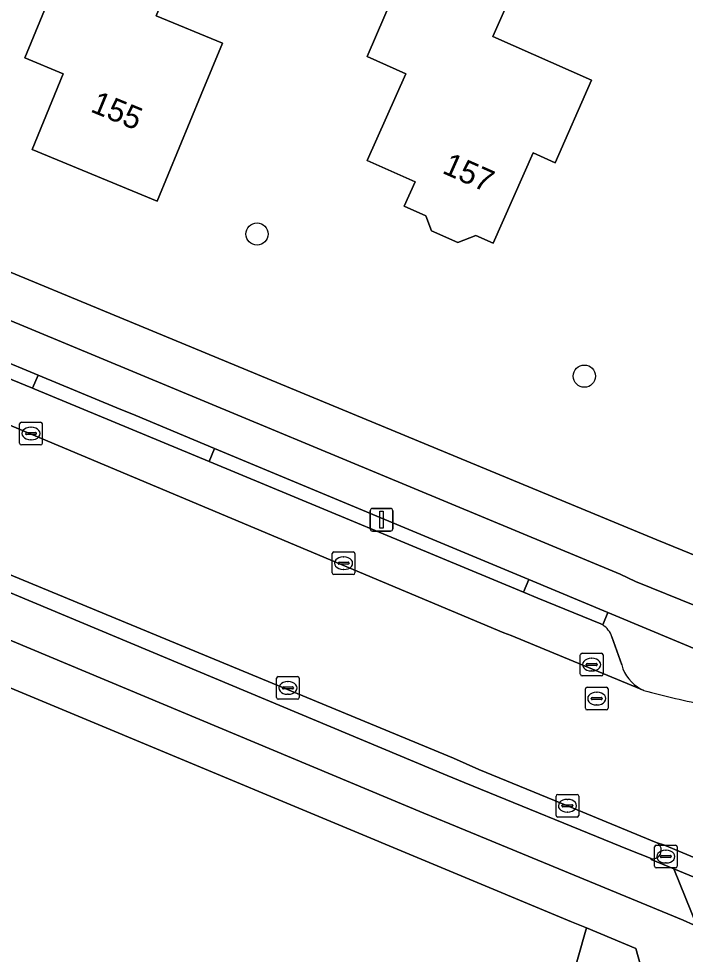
# Model space of a CAD drawing. Extents: x 162879 to 165540, y 384011 to 385181.
# Drawn here: x 163831.35 to 163860.77, y 384550.89 to 384592.16 of the extents above; entities that cross this region are included whole.
import ezdxf

# ---------------------------------------------------------------- set-up
doc = ezdxf.new("R2010")
doc.units = 0
for name, color, linetype in [('IMGEO_Boom', 7, 'Continuous'), ('IMGEO_Bouwland', 7, 'Continuous'), ('IMGEO_Erf', 7, 'Continuous'), ('IMGEO_Fietspad_gesloten', 7, 'Continuous'), ('IMGEO_Groenvoorziening', 7, 'Continuous'), ('IMGEO_Kolk', 7, 'Continuous'), ('IMGEO_Lichtmast', 7, 'Continuous'), ('IMGEO_Pand', 7, 'Continuous'), ('IMGEO_Pand_nummerreeks', 7, 'Continuous'), ('IMGEO_Parkeervlak_open', 7, 'Continuous'), ('IMGEO_Rijbaan_lokaal_gesloten', 7, 'Continuous'), ('IMGEO_Rioolput', 7, 'Continuous'), ('IMGEO_Verkeerseiland_gesloten', 7, 'Continuous'), ('IMGEO_Verkeerseiland_open', 7, 'Continuous'), ('IMGEO_Voetpad_open', 7, 'Continuous')]:
    doc.layers.add(name, color=color, linetype=linetype)

msp = doc.modelspace()

# ---------------------------------------------------------------- linework, layer by layer
at = {"layer": 'IMGEO_Boom'}
for centre in [(163841.869, 384582.666), (163856.315, 384576.397)]:
    msp.add_circle(centre, 0.489, dxfattribs=at)
at = {"layer": 'IMGEO_Bouwland'}
msp.add_lwpolyline([(163799.271, 384575.856), (163799.868, 384577.282), (163799.02, 384577.651), (163777.851, 384524.403), (163783.168, 384526.014), (163851.342, 384547.903), (163855.609, 384549.273), (163856.415, 384552.055), (163855.748, 384552.326)], close=True, dxfattribs=at)
at = {"layer": 'IMGEO_Erf'}
msp.add_lwpolyline([(163799.826, 384593.865), (163799.9, 384594.018), (163806.282, 384591.401), (163806.205, 384591.228), (163859.512, 384569.182), (163870.006, 384564.899), (163877.72, 384586.145), (163877.092, 384596.073), (163876.394, 384603.445), (163868.915, 384646.347)], dxfattribs=at)
for points in [[(163839.643, 384597.677), (163837.418, 384592.285), (163840.338, 384591.08), (163839.407, 384588.824), (163837.466, 384584.12), (163831.941, 384586.4), (163833.316, 384589.733), (163831.619, 384590.434), (163833.536, 384595.078), (163835.341, 384599.453)], [(163850.038, 384598.178), (163854.428, 384596.233), (163852.278, 384591.378), (163856.637, 384589.447), (163855.027, 384585.811), (163854.051, 384586.243), (163852.29, 384582.267), (163851.532, 384582.603), (163850.731, 384582.294), (163849.573, 384582.807), (163849.316, 384583.472), (163848.369, 384583.892), (163848.846, 384584.97), (163846.735, 384585.905), (163848.433, 384589.737), (163846.731, 384590.491), (163848.707, 384595.085)]]:
    msp.add_lwpolyline(points, close=True, dxfattribs=at)
at = {"layer": 'IMGEO_Fietspad_gesloten'}
for points in [[(163870.554, 384562.408), (163866.829, 384563.965), (163863.164, 384565.488), (163861.273, 384566.274), (163861.262, 384566.252), (163858.577, 384567.341), (163857.889, 384567.668), (163800.004, 384591.714)], [(163799.535, 384589.965), (163815.838, 384583.244), (163819.328, 384581.787), (163832.206, 384576.442), (163835.682, 384574.999), (163836.514, 384574.654), (163839.991, 384573.205), (163853.868, 384567.425), (163857.353, 384565.973), (163857.71, 384565.826), (163866.718, 384562.057), (163867.958, 384561.554), (163867.909, 384561.378)], [(163785.49, 384584.993), (163792.531, 384581.666), (163793.302, 384581.295), (163807.29, 384574.754), (163809.467, 384573.741), (163812.107, 384572.625), (163849.232, 384557.122), (163850.38, 384556.646), (163860.669, 384552.399), (163861.127, 384552.196), (163861.292, 384552.123), (163860.261, 384554.664), (163859.268, 384555.073), (163859.262, 384555.12), (163858.285, 384555.496), (163851.016, 384558.475), (163850.263, 384558.782), (163812.861, 384574.404)]]:
    msp.add_lwpolyline(points, dxfattribs=at)
at = {"layer": 'IMGEO_Groenvoorziening'}
msp.add_lwpolyline([(163855.058, 384541.435), (163857.245, 384543.079), (163859.275, 384544.758), (163860.172, 384545.493), (163858.584, 384551.143), (163856.415, 384552.055), (163855.609, 384549.273), (163851.342, 384547.903), (163783.168, 384526.014), (163777.851, 384524.403), (163752.269, 384516.65), (163768.498, 384570.754), (163765.703, 384571.809), (163750.372, 384518.617), (163749.854, 384516.777)], dxfattribs=at)
at = {"layer": 'IMGEO_Kolk'}
for p, q in [((163831.393, 384573.44), (163831.393, 384574.292)), ((163831.468, 384574.366), (163832.32, 384574.366)), ((163832.394, 384574.292), (163832.394, 384573.44)), ((163831.652, 384573.86), (163831.652, 384573.872)), ((163831.695, 384573.909), (163832.093, 384573.909)), ((163831.881, 384574.146), (163831.906, 384574.146)), ((163832.136, 384573.872), (163832.136, 384573.86)), ((163832.09, 384573.823), (163831.692, 384573.823)), ((163831.904, 384573.586), (163831.879, 384573.586)), ((163832.32, 384573.366), (163831.468, 384573.366)), ((163845.187, 384567.72), (163845.187, 384568.572)), ((163845.262, 384568.646), (163846.114, 384568.646)), ((163846.188, 384568.572), (163846.188, 384567.72)), ((163845.446, 384568.14), (163845.446, 384568.152)), ((163845.884, 384568.103), (163845.486, 384568.103)), ((163845.489, 384568.189), (163845.887, 384568.189)), ((163845.675, 384568.426), (163845.7, 384568.426)), ((163845.93, 384568.152), (163845.93, 384568.14)), ((163845.698, 384567.866), (163845.673, 384567.866)), ((163846.114, 384567.646), (163845.262, 384567.646)), ((163856.137, 384563.247), (163856.137, 384564.099)), ((163856.212, 384564.173), (163857.064, 384564.173)), ((163856.625, 384563.953), (163856.65, 384563.953)), ((163857.138, 384564.099), (163857.138, 384563.247)), ((163856.396, 384563.667), (163856.396, 384563.679)), ((163856.834, 384563.63), (163856.436, 384563.63)), ((163856.439, 384563.716), (163856.837, 384563.716)), ((163856.88, 384563.679), (163856.88, 384563.667)), ((163842.807, 384563.144), (163843.659, 384563.144)), ((163857.064, 384563.173), (163856.212, 384563.173)), ((163856.648, 384563.393), (163856.623, 384563.393)), ((163842.732, 384562.218), (163842.732, 384563.07)), ((163843.22, 384562.924), (163843.245, 384562.924)), ((163843.733, 384563.07), (163843.733, 384562.218)), ((163842.991, 384562.638), (163842.991, 384562.65)), ((163843.429, 384562.601), (163843.031, 384562.601)), ((163843.034, 384562.687), (163843.432, 384562.687)), ((163843.243, 384562.364), (163843.218, 384562.364)), ((163843.475, 384562.65), (163843.475, 384562.638)), ((163843.659, 384562.144), (163842.807, 384562.144)), ((163855.068, 384557.02), (163855.068, 384557.872)), ((163855.143, 384557.946), (163855.995, 384557.946)), ((163856.069, 384557.872), (163856.069, 384557.02)), ((163855.327, 384557.44), (163855.327, 384557.452)), ((163855.765, 384557.403), (163855.367, 384557.403)), ((163855.37, 384557.489), (163855.768, 384557.489)), ((163855.556, 384557.726), (163855.581, 384557.726)), ((163855.811, 384557.452), (163855.811, 384557.44)), ((163855.995, 384556.946), (163855.143, 384556.946)), ((163855.579, 384557.166), (163855.554, 384557.166)), ((163859.485, 384555.705), (163860.337, 384555.705)), ((163859.41, 384554.779), (163859.41, 384555.631)), ((163859.898, 384555.485), (163859.923, 384555.485)), ((163860.411, 384555.631), (163860.411, 384554.779)), ((163859.669, 384555.199), (163859.669, 384555.211)), ((163860.107, 384555.162), (163859.709, 384555.162)), ((163859.712, 384555.248), (163860.11, 384555.248)), ((163859.921, 384554.925), (163859.896, 384554.925)), ((163860.153, 384555.211), (163860.153, 384555.199)), ((163860.337, 384554.705), (163859.485, 384554.705))]:
    msp.add_line(p, q, dxfattribs=at)
for points in [[(163831.393, 384573.44), (163831.393, 384574.292)], [(163831.468, 384574.366), (163832.32, 384574.366)], [(163832.394, 384574.292), (163832.394, 384573.44)], [(163832.32, 384573.366), (163831.468, 384573.366)], [(163845.187, 384567.72), (163845.187, 384568.572)], [(163845.262, 384568.646), (163846.114, 384568.646)], [(163846.188, 384568.572), (163846.188, 384567.72)], [(163846.114, 384567.646), (163845.262, 384567.646)], [(163856.137, 384563.247), (163856.137, 384564.099)], [(163856.212, 384564.173), (163857.064, 384564.173)], [(163857.138, 384564.099), (163857.138, 384563.247)], [(163842.807, 384563.144), (163843.659, 384563.144)], [(163857.064, 384563.173), (163856.212, 384563.173)], [(163842.732, 384562.218), (163842.732, 384563.07)], [(163843.733, 384563.07), (163843.733, 384562.218)], [(163843.659, 384562.144), (163842.807, 384562.144)], [(163855.068, 384557.02), (163855.068, 384557.872)], [(163855.143, 384557.946), (163855.995, 384557.946)], [(163856.069, 384557.872), (163856.069, 384557.02)], [(163855.995, 384556.946), (163855.143, 384556.946)], [(163859.485, 384555.705), (163860.337, 384555.705)], [(163859.41, 384554.779), (163859.41, 384555.631)], [(163860.411, 384555.631), (163860.411, 384554.779)], [(163860.337, 384554.705), (163859.485, 384554.705)]]:
    msp.add_lwpolyline(points, dxfattribs=at)
for centre, radius, start, end in [((163831.47, 384574.29), 0.0765, 91.552, 178.448), ((163831.47, 384574.29), 0.0765, 91.552, 178.448), ((163832.318, 384574.29), 0.0765, 1.552, 88.448), ((163832.318, 384574.29), 0.0765, 1.552, 88.448), ((163831.692, 384573.869), 0.0403, 85.8775, 175.7526), ((163831.689, 384573.859), 0.0366, 178.938, 274.7102), ((163832.093, 384573.866), 0.043, 264.8664, 352.4533), ((163832.097, 384573.871), 0.0386, 1.7309, 96.639), ((163831.47, 384573.442), 0.0765, 181.552, 268.448), ((163831.47, 384573.442), 0.0765, 181.552, 268.448), ((163832.318, 384573.442), 0.0765, 271.552, 358.448), ((163832.318, 384573.442), 0.0765, 271.552, 358.448), ((163845.264, 384568.57), 0.0765, 91.552, 178.448), ((163845.264, 384568.57), 0.0765, 91.552, 178.448), ((163846.112, 384568.57), 0.0765, 1.552, 88.448), ((163846.112, 384568.57), 0.0765, 1.552, 88.448), ((163845.486, 384568.149), 0.0403, 85.8775, 175.7526), ((163845.483, 384568.139), 0.0366, 178.938, 274.7102), ((163845.887, 384568.146), 0.043, 264.8664, 352.4533), ((163845.891, 384568.151), 0.0386, 1.7309, 96.639), ((163845.264, 384567.722), 0.0765, 181.552, 268.448), ((163845.264, 384567.722), 0.0765, 181.552, 268.448), ((163846.112, 384567.722), 0.0765, 271.552, 358.448), ((163846.112, 384567.722), 0.0765, 271.552, 358.448), ((163856.214, 384564.097), 0.0765, 91.552, 178.448), ((163856.214, 384564.097), 0.0765, 91.552, 178.448), ((163857.062, 384564.097), 0.0765, 1.552, 88.448), ((163857.062, 384564.097), 0.0765, 1.552, 88.448), ((163856.436, 384563.676), 0.0403, 85.8775, 175.7526), ((163856.433, 384563.666), 0.0366, 178.938, 274.7102), ((163856.837, 384563.673), 0.043, 264.8664, 352.4533), ((163856.841, 384563.678), 0.0386, 1.7309, 96.639), ((163842.809, 384563.068), 0.0765, 91.552, 178.448), ((163842.809, 384563.068), 0.0765, 91.552, 178.448), ((163843.657, 384563.068), 0.0765, 1.552, 88.448), ((163843.657, 384563.068), 0.0765, 1.552, 88.448), ((163856.214, 384563.249), 0.0765, 181.552, 268.448), ((163856.214, 384563.249), 0.0765, 181.552, 268.448), ((163857.062, 384563.249), 0.0765, 271.552, 358.448), ((163857.062, 384563.249), 0.0765, 271.552, 358.448), ((163843.031, 384562.647), 0.0403, 85.8775, 175.7526), ((163843.028, 384562.637), 0.0366, 178.938, 274.7102), ((163843.432, 384562.644), 0.043, 264.8664, 352.4533), ((163843.436, 384562.649), 0.0386, 1.7309, 96.639), ((163842.809, 384562.22), 0.0765, 181.552, 268.448), ((163842.809, 384562.22), 0.0765, 181.552, 268.448), ((163843.657, 384562.22), 0.0765, 271.552, 358.448), ((163843.657, 384562.22), 0.0765, 271.552, 358.448), ((163855.145, 384557.87), 0.0765, 91.552, 178.448), ((163855.145, 384557.87), 0.0765, 91.552, 178.448), ((163855.993, 384557.87), 0.0765, 1.552, 88.448), ((163855.993, 384557.87), 0.0765, 1.552, 88.448), ((163855.367, 384557.449), 0.0403, 85.8775, 175.7526), ((163855.364, 384557.439), 0.0366, 178.938, 274.7102), ((163855.768, 384557.446), 0.043, 264.8664, 352.4533), ((163855.772, 384557.451), 0.0386, 1.7309, 96.639), ((163855.145, 384557.022), 0.0765, 181.552, 268.448), ((163855.145, 384557.022), 0.0765, 181.552, 268.448), ((163855.993, 384557.022), 0.0765, 271.552, 358.448), ((163855.993, 384557.022), 0.0765, 271.552, 358.448), ((163859.487, 384555.629), 0.0765, 91.552, 178.448), ((163859.487, 384555.629), 0.0765, 91.552, 178.448), ((163860.335, 384555.629), 0.0765, 1.552, 88.448), ((163860.335, 384555.629), 0.0765, 1.552, 88.448), ((163859.709, 384555.208), 0.0403, 85.8775, 175.7526), ((163859.706, 384555.198), 0.0366, 178.938, 274.7102), ((163860.11, 384555.205), 0.043, 264.8664, 352.4533), ((163860.114, 384555.21), 0.0386, 1.7309, 96.639), ((163859.487, 384554.781), 0.0765, 181.552, 268.448), ((163859.487, 384554.781), 0.0765, 181.552, 268.448), ((163860.335, 384554.781), 0.0765, 271.552, 358.448), ((163860.335, 384554.781), 0.0765, 271.552, 358.448)]:
    msp.add_arc(centre, radius, start, end, dxfattribs=at)
for centre, major_axis, ratio, start_param, end_param in [((163831.88, 384573.866), (-0.387, 0.002), 0.722429, 4.712389, 7.853982), ((163831.905, 384573.866), (-0.39, 0.002), 0.717154, 1.570796, 4.712389), ((163845.674, 384568.146), (-0.387, 0.002), 0.722429, 4.712389, 7.853982), ((163845.699, 384568.146), (-0.39, 0.002), 0.717154, 1.570796, 4.712389), ((163856.624, 384563.673), (-0.387, 0.002), 0.722429, 4.712389, 7.853982), ((163856.649, 384563.673), (-0.39, 0.002), 0.717154, 1.570796, 4.712389), ((163843.219, 384562.644), (-0.387, 0.002), 0.722429, 4.712389, 7.853982), ((163843.244, 384562.644), (-0.39, 0.002), 0.717154, 1.570796, 4.712389), ((163855.555, 384557.446), (-0.387, 0.002), 0.722429, 4.712389, 7.853982), ((163855.58, 384557.446), (-0.39, 0.002), 0.717154, 1.570796, 4.712389), ((163859.897, 384555.205), (-0.387, 0.002), 0.722429, 4.712389, 7.853982), ((163859.922, 384555.205), (-0.39, 0.002), 0.717154, 1.570796, 4.712389)]:
    msp.add_ellipse(centre, major_axis=major_axis, ratio=ratio, start_param=start_param, end_param=end_param, dxfattribs=at)
at = {"layer": 'IMGEO_Lichtmast'}
for p, q in [((163846.966, 384570.56), (163847.756, 384570.56)), ((163847.756, 384570.56), (163846.966, 384570.56)), ((163846.866, 384569.66), (163846.866, 384570.46)), ((163846.866, 384570.46), (163846.866, 384569.66)), ((163847.856, 384570.46), (163847.856, 384569.66)), ((163847.856, 384569.66), (163847.856, 384570.46)), ((163847.756, 384569.56), (163846.966, 384569.56)), ((163846.966, 384569.56), (163847.756, 384569.56))]:
    msp.add_line(p, q, dxfattribs=at)
msp.add_lwpolyline([(163847.286, 384570.435), (163847.436, 384570.435), (163847.436, 384569.685), (163847.286, 384569.685), (163847.286, 384570.435)], dxfattribs=at)
for centre, start, end in [((163846.966, 384570.46), 90, 180), ((163846.966, 384570.46), 90, 180), ((163847.756, 384570.46), 0, 90), ((163847.756, 384570.46), 360, 90), ((163846.966, 384569.66), 180, 270), ((163846.966, 384569.66), 180, 270), ((163847.756, 384569.66), 270, 0), ((163847.756, 384569.66), 270, 0)]:
    msp.add_arc(centre, 0.1, start, end, dxfattribs=at)
at = {"layer": 'IMGEO_Pand'}
for points in [[(163837.418, 384592.285), (163839.643, 384597.677), (163835.341, 384599.453), (163833.536, 384595.078), (163831.619, 384590.434), (163833.316, 384589.733), (163831.941, 384586.4), (163837.466, 384584.12), (163839.407, 384588.824), (163840.338, 384591.08)], [(163852.278, 384591.378), (163854.428, 384596.233), (163850.038, 384598.178), (163848.707, 384595.085), (163846.731, 384590.491), (163848.433, 384589.737), (163846.735, 384585.905), (163848.846, 384584.97), (163848.369, 384583.892), (163849.316, 384583.472), (163849.573, 384582.807), (163850.731, 384582.294), (163851.532, 384582.603), (163852.29, 384582.267), (163854.051, 384586.243), (163855.027, 384585.811), (163856.637, 384589.447)]]:
    msp.add_lwpolyline(points, close=True, dxfattribs=at)
at = {"layer": 'IMGEO_Parkeervlak_open'}
for points in [[(163839.752, 384572.631), (163832.069, 384575.823), (163831.965, 384575.865), (163830.47, 384576.473), (163829.76, 384574.742), (163852.754, 384565.074), (163853.078, 384564.952), (163858.806, 384562.596)], [(163857.124, 384565.421), (163857.038, 384565.471), (163854.257, 384566.605), (163853.635, 384566.864), (163839.752, 384572.631)], [(163857.965, 384563.656), (163857.531, 384564.9)]]:
    msp.add_lwpolyline(points, dxfattribs=at)
for centre, radius, start, end in [((163856.579, 384564.576), 1.006, 18.8143, 57.1789), ((163859.635, 384564.117), 1.733, 195.443, 241.4138)]:
    msp.add_arc(centre, radius, start, end, dxfattribs=at)
at = {"layer": 'IMGEO_Rijbaan_lokaal_gesloten'}
msp.add_lwpolyline([(163858.936, 384562.532), (163858.806, 384562.596), (163853.078, 384564.952), (163852.754, 384565.074), (163829.76, 384574.742), (163829.65, 384574.473), (163829.619, 384574.405), (163827.486, 384569.264), (163827.398, 384569.076), (163829.395, 384568.286), (163850.541, 384559.54), (163851.656, 384559.039), (163855.569, 384557.446), (163859.48, 384555.824), (163859.852, 384555.711), (163864.246, 384553.866), (163864.245, 384553.023), (163860.261, 384554.664), (163861.292, 384552.123), (163864.437, 384550.732), (163865.083, 384550.409)], dxfattribs=at)
msp.add_arc((163871.286, 384608.968), 48.05, 255.107, 258.533, dxfattribs=at)
at = {"layer": 'IMGEO_Rioolput'}
for p, q in [((163856.361, 384561.748), (163856.361, 384562.6)), ((163856.436, 384562.674), (163857.288, 384562.674)), ((163856.849, 384562.454), (163856.874, 384562.454)), ((163857.362, 384562.6), (163857.362, 384561.748)), ((163856.62, 384562.168), (163856.62, 384562.18)), ((163857.058, 384562.131), (163856.66, 384562.131)), ((163856.663, 384562.217), (163857.061, 384562.217)), ((163856.872, 384561.894), (163856.847, 384561.894)), ((163857.104, 384562.18), (163857.104, 384562.168)), ((163857.288, 384561.674), (163856.436, 384561.674))]:
    msp.add_line(p, q, dxfattribs=at)
for points in [[(163856.361, 384561.748), (163856.361, 384562.6)], [(163856.436, 384562.674), (163857.288, 384562.674)], [(163857.362, 384562.6), (163857.362, 384561.748)], [(163857.288, 384561.674), (163856.436, 384561.674)]]:
    msp.add_lwpolyline(points, dxfattribs=at)
for centre, radius, start, end in [((163856.438, 384562.598), 0.0765, 91.552, 178.448), ((163856.438, 384562.598), 0.0765, 91.552, 178.448), ((163857.286, 384562.598), 0.0765, 1.552, 88.448), ((163857.286, 384562.598), 0.0765, 1.552, 88.448), ((163856.66, 384562.177), 0.0403, 85.8775, 175.7526), ((163856.657, 384562.167), 0.0366, 178.938, 274.7102), ((163857.061, 384562.174), 0.043, 264.8664, 352.4533), ((163857.065, 384562.179), 0.0386, 1.7309, 96.639), ((163856.438, 384561.75), 0.0765, 181.552, 268.448), ((163856.438, 384561.75), 0.0765, 181.552, 268.448), ((163857.286, 384561.75), 0.0765, 271.552, 358.448), ((163857.286, 384561.75), 0.0765, 271.552, 358.448)]:
    msp.add_arc(centre, radius, start, end, dxfattribs=at)
for centre, major_axis, ratio, start_param, end_param in [((163856.848, 384562.174), (-0.387, 0.002), 0.722429, 4.712389, 7.853982), ((163856.873, 384562.174), (-0.39, 0.002), 0.717154, 1.570796, 4.712389)]:
    msp.add_ellipse(centre, major_axis=major_axis, ratio=ratio, start_param=start_param, end_param=end_param, dxfattribs=at)
at = {"layer": 'IMGEO_Verkeerseiland_gesloten'}
msp.add_lwpolyline([(163859.262, 384555.12), (163859.268, 384555.073), (163860.261, 384554.664), (163864.245, 384553.023), (163864.246, 384553.866), (163859.852, 384555.711), (163859.48, 384555.824)], dxfattribs=at)
msp.add_arc((163859.342, 384555.481), 0.37, 257.5386, 68.0502, dxfattribs=at)
at = {"layer": 'IMGEO_Verkeerseiland_open'}
for points in [[(163830.47, 384576.473), (163831.965, 384575.865), (163832.206, 384576.442), (163819.328, 384581.787), (163819.136, 384581.326), (163822.94, 384579.667), (163826.081, 384578.351), (163825.33, 384576.589), (163825.231, 384576.358), (163825.204, 384576.274), (163825.19, 384576.139)], [(163799.777, 384580.97), (163799.554, 384580.523), (163808.258, 384576.447), (163810.259, 384575.54), (163812.861, 384574.404), (163850.263, 384558.782), (163851.016, 384558.475), (163858.285, 384555.496), (163859.262, 384555.12)], [(163859.48, 384555.824), (163855.569, 384557.446), (163851.656, 384559.039), (163850.541, 384559.54), (163829.395, 384568.286)], [(163857.71, 384565.826), (163857.353, 384565.973), (163857.124, 384565.421)], [(163867.909, 384561.378), (163867.958, 384561.554), (163866.718, 384562.057), (163857.71, 384565.826)], [(163857.531, 384564.9), (163857.965, 384563.656)], [(163858.806, 384562.596), (163858.936, 384562.532)]]:
    msp.add_lwpolyline(points, dxfattribs=at)
msp.add_lwpolyline([(163839.991, 384573.205), (163839.752, 384572.631), (163853.635, 384566.864), (163853.868, 384567.425)], close=True, dxfattribs=at)
for centre, radius, start, end in [((163856.579, 384564.576), 1.006, 18.8143, 57.1789), ((163859.635, 384564.117), 1.733, 195.443, 241.4138), ((163871.286, 384608.968), 48.05, 255.107, 258.533), ((163859.342, 384555.481), 0.37, 257.5386, 68.0502)]:
    msp.add_arc(centre, radius, start, end, dxfattribs=at)
at = {"layer": 'IMGEO_Voetpad_open'}
for points in [[(163768.845, 384595.64), (163767.821, 384593.275), (163767.086, 384591.577), (163767.053, 384591.5), (163768.118, 384591.001), (163770.912, 384589.693), (163772.693, 384589.008), (163773.826, 384588.522), (163792.055, 384580.685), (163799.02, 384577.651), (163799.868, 384577.282), (163799.271, 384575.856), (163855.748, 384552.326), (163856.415, 384552.055), (163858.584, 384551.143), (163860.172, 384545.493), (163862.095, 384547.217)], [(163800.004, 384591.714), (163857.889, 384567.668), (163858.577, 384567.341), (163861.262, 384566.252), (163861.273, 384566.274), (163863.164, 384565.488), (163863.598, 384566.464), (163867.233, 384564.943), (163866.829, 384563.965), (163870.554, 384562.408)], [(163875.098, 384563.692), (163874.161, 384564.329), (163872.567, 384563.854), (163870.006, 384564.899), (163859.512, 384569.182), (163806.205, 384591.228)], [(163861.127, 384552.196), (163860.669, 384552.399), (163850.38, 384556.646), (163849.232, 384557.122), (163812.107, 384572.625)]]:
    msp.add_lwpolyline(points, dxfattribs=at)
for points in [[(163836.514, 384574.654), (163835.682, 384574.999), (163832.206, 384576.442), (163831.965, 384575.865), (163832.069, 384575.823), (163839.752, 384572.631), (163839.991, 384573.205)], [(163853.868, 384567.425), (163853.635, 384566.864), (163854.257, 384566.605), (163857.038, 384565.471), (163857.124, 384565.421), (163857.353, 384565.973)]]:
    msp.add_lwpolyline(points, close=True, dxfattribs=at)

# ---------------------------------------------------------------- texts
at = {"layer": 'IMGEO_Pand_nummerreeks'}
for s, rotation, p in [('155', 337.5755, (163834.475, 384588.081)), ('157', 336.1064, (163849.996, 384585.376))]:
    msp.add_text(s, height=1, rotation=rotation, dxfattribs=at).set_placement(p)

doc.saveas('drawing.dxf')
